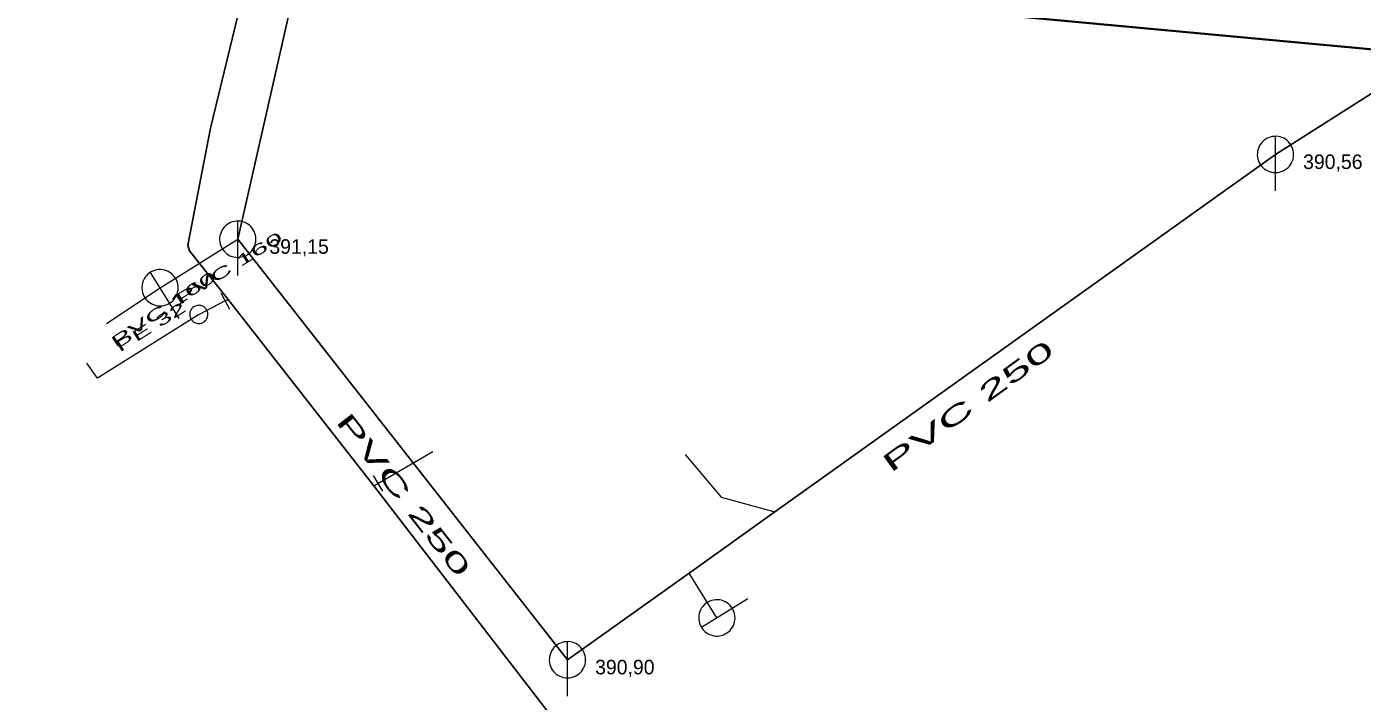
# Model space of a CAD drawing. Extents: x -809028 to -807737, y -990545 to -989489.
# Drawn here: x -808450.2 to -808376.6, y -989956.3 to -989919.1 of the extents above; entities that cross this region are included whole.
import ezdxf

# ---------------------------------------------------------------- set-up
doc = ezdxf.new("R2010")
doc.units = 0
doc.header["$LTSCALE"] = 0.32
for name, color, linetype, lineweight in [('1', 7, 'Continuous', 13), ('11', 7, 'Continuous', 13), ('13', 7, 'Continuous', 13), ('14', 7, 'Continuous', 25), ('17', 7, 'Continuous', 25), ('22', 7, 'Continuous', 13), ('23', 7, 'Continuous', 13), ('34', 7, 'Continuous', 13)]:
    doc.layers.add(name, color=color, linetype=linetype, lineweight=lineweight)

msp = doc.modelspace()

# ---------------------------------------------------------------- linework, layer by layer
at = {"layer": '11'}
msp.add_line((-808412.166, -989951.682), (-808413.699, -989949.211), dxfattribs=at)
for points in [[(-808445.766, -989935.477), (-808442.817, -989933.499), (-808438.539, -989930.829)], [(-808413.902, -989942.685), (-808411.938, -989945.042), (-808408.981, -989945.842)]]:
    msp.add_lwpolyline(points, dxfattribs=at)
at = {"layer": '13'}
for p, q in [((-808439.229, -989934.229), (-808440.69, -989935)), ((-808430.829, -989944.279), (-808427.8, -989942.52))]:
    msp.add_line(p, q, dxfattribs=at)
msp.add_lwpolyline([(-808440.69, -989935), (-808446.253, -989938.475), (-808446.845, -989937.645)], dxfattribs=at)
at = {"layer": '14'}
for p, q in [((-808381.42, -989926.16), (-808337.71, -989898.399)), ((-808432, -989901.949), (-808438.539, -989930.829)), ((-808438.539, -989930.829), (-808420.39, -989953.989))]:
    msp.add_line(p, q, dxfattribs=at)
at = {"layer": '14', "lineweight": 13}
for p, q in [((-808439.229, -989934.229), (-808439.072, -989934.147)), ((-808431.041, -989944.403), (-808430.829, -989944.279))]:
    msp.add_line(p, q, dxfattribs=at)
at = {"layer": '14'}
msp.add_lwpolyline([(-808420.39, -989953.989), (-808413.699, -989949.211), (-808408.981, -989945.842), (-808381.42, -989926.16)], dxfattribs=at)
at = {"layer": '17', "lineweight": 35}
msp.add_lwpolyline([(-808175.378, -990021.169), (-808177.704, -990021.677), (-808294.901, -989877.126), (-808354.054, -989922.417), (-808417.177, -989916.535), (-808426.857, -989907.375), (-808442.53, -989911.14), (-808444.129, -989911.807), (-808534.115, -989966.436)], dxfattribs=at)
at = {"layer": '17'}
msp.add_lwpolyline([(-808435.695, -989906.774), (-808437.908, -989915.92), (-808440.039, -989924.71), (-808441.289, -989931.149), (-808441.19, -989931.46), (-808439.072, -989934.147), (-808431.041, -989944.403), (-808421.188, -989957.21), (-808419.12, -989959.91), (-808415.739, -989964.456), (-808411.959, -989969.539)], dxfattribs=at)
at = {"layer": '22'}
for p, q in [((-808381.42, -989928.16), (-808381.419, -989925.16)), ((-808438.539, -989932.829), (-808438.538, -989929.829)), ((-808441.757, -989935.196), (-808443.346, -989932.651)), ((-808410.465, -989950.627), (-808413.015, -989952.208)), ((-808420.39, -989955.989), (-808420.389, -989952.989))]:
    msp.add_line(p, q, dxfattribs=at)
for points in [[(-808380.42, -989926.16), (-808380.425, -989926.051), (-808380.443, -989925.943), (-808380.473, -989925.837), (-808380.513, -989925.736), (-808380.565, -989925.639), (-808380.627, -989925.549), (-808380.699, -989925.466), (-808380.779, -989925.392), (-808380.867, -989925.326), (-808380.961, -989925.271), (-808381.061, -989925.226), (-808381.166, -989925.193), (-808381.273, -989925.171), (-808381.382, -989925.161), (-808381.492, -989925.163), (-808381.6, -989925.177), (-808381.707, -989925.202), (-808381.81, -989925.239), (-808381.908, -989925.288), (-808382, -989925.346), (-808382.086, -989925.415), (-808382.163, -989925.492), (-808382.232, -989925.578), (-808382.291, -989925.67), (-808382.339, -989925.768), (-808382.376, -989925.871), (-808382.402, -989925.978), (-808382.416, -989926.086), (-808382.419, -989926.196), (-808382.409, -989926.305), (-808382.388, -989926.412), (-808382.354, -989926.516), (-808382.31, -989926.616), (-808382.255, -989926.711), (-808382.189, -989926.799), (-808382.115, -989926.879), (-808382.032, -989926.951), (-808381.942, -989927.013), (-808381.846, -989927.065), (-808381.744, -989927.106), (-808381.639, -989927.136), (-808381.531, -989927.154), (-808381.421, -989927.16), (-808381.312, -989927.154), (-808381.204, -989927.136), (-808381.099, -989927.107), (-808380.997, -989927.066), (-808380.9, -989927.014), (-808380.81, -989926.952), (-808380.727, -989926.881), (-808380.652, -989926.801), (-808380.587, -989926.713), (-808380.531, -989926.619), (-808380.487, -989926.519), (-808380.453, -989926.415), (-808380.431, -989926.307), (-808380.421, -989926.198)], [(-808437.539, -989930.829), (-808437.544, -989930.72), (-808437.562, -989930.612), (-808437.592, -989930.506), (-808437.632, -989930.405), (-808437.684, -989930.308), (-808437.746, -989930.218), (-808437.818, -989930.135), (-808437.898, -989930.061), (-808437.986, -989929.995), (-808438.08, -989929.94), (-808438.18, -989929.895), (-808438.285, -989929.862), (-808438.392, -989929.84), (-808438.501, -989929.83), (-808438.611, -989929.832), (-808438.719, -989929.846), (-808438.826, -989929.871), (-808438.929, -989929.908), (-808439.027, -989929.957), (-808439.119, -989930.015), (-808439.205, -989930.084), (-808439.282, -989930.161), (-808439.351, -989930.247), (-808439.41, -989930.339), (-808439.458, -989930.437), (-808439.495, -989930.54), (-808439.521, -989930.647), (-808439.535, -989930.755), (-808439.538, -989930.865), (-808439.528, -989930.974), (-808439.507, -989931.081), (-808439.473, -989931.185), (-808439.429, -989931.285), (-808439.374, -989931.38), (-808439.308, -989931.468), (-808439.234, -989931.548), (-808439.151, -989931.62), (-808439.061, -989931.682), (-808438.965, -989931.734), (-808438.863, -989931.775), (-808438.758, -989931.805), (-808438.65, -989931.823), (-808438.54, -989931.829), (-808438.431, -989931.823), (-808438.323, -989931.805), (-808438.218, -989931.776), (-808438.116, -989931.735), (-808438.019, -989931.683), (-808437.929, -989931.621), (-808437.846, -989931.55), (-808437.771, -989931.47), (-808437.706, -989931.382), (-808437.65, -989931.288), (-808437.606, -989931.188), (-808437.572, -989931.084), (-808437.55, -989930.976), (-808437.54, -989930.867)], [(-808441.968, -989932.969), (-808442.031, -989932.88), (-808442.103, -989932.798), (-808442.185, -989932.724), (-808442.272, -989932.66), (-808442.368, -989932.605), (-808442.468, -989932.561), (-808442.573, -989932.529), (-808442.68, -989932.509), (-808442.79, -989932.499), (-808442.898, -989932.502), (-808443.007, -989932.517), (-808443.114, -989932.545), (-808443.216, -989932.583), (-808443.314, -989932.632), (-808443.406, -989932.692), (-808443.49, -989932.761), (-808443.568, -989932.839), (-808443.636, -989932.925), (-808443.693, -989933.018), (-808443.74, -989933.116), (-808443.777, -989933.22), (-808443.801, -989933.326), (-808443.814, -989933.436), (-808443.815, -989933.545), (-808443.804, -989933.653), (-808443.781, -989933.76), (-808443.747, -989933.865), (-808443.701, -989933.964), (-808443.645, -989934.058), (-808443.578, -989934.146), (-808443.504, -989934.225), (-808443.42, -989934.295), (-808443.33, -989934.357), (-808443.233, -989934.408), (-808443.13, -989934.448), (-808443.025, -989934.477), (-808442.917, -989934.494), (-808442.807, -989934.499), (-808442.698, -989934.492), (-808442.59, -989934.473), (-808442.485, -989934.443), (-808442.384, -989934.401), (-808442.288, -989934.348), (-808442.198, -989934.285), (-808442.116, -989934.213), (-808442.043, -989934.132), (-808441.978, -989934.044), (-808441.923, -989933.948), (-808441.879, -989933.848), (-808441.847, -989933.744), (-808441.825, -989933.636), (-808441.817, -989933.527), (-808441.819, -989933.418), (-808441.835, -989933.31), (-808441.861, -989933.203), (-808441.899, -989933.1), (-808441.949, -989933.002)], [(-808412.692, -989950.831), (-808412.782, -989950.894), (-808412.864, -989950.966), (-808412.938, -989951.048), (-808413.003, -989951.135), (-808413.058, -989951.23), (-808413.102, -989951.33), (-808413.134, -989951.435), (-808413.155, -989951.542), (-808413.165, -989951.652), (-808413.162, -989951.761), (-808413.147, -989951.869), (-808413.12, -989951.976), (-808413.082, -989952.078), (-808413.034, -989952.176), (-808412.974, -989952.269), (-808412.905, -989952.353), (-808412.827, -989952.431), (-808412.742, -989952.499), (-808412.648, -989952.556), (-808412.551, -989952.604), (-808412.447, -989952.641), (-808412.341, -989952.666), (-808412.231, -989952.679), (-808412.122, -989952.681), (-808412.013, -989952.67), (-808411.906, -989952.647), (-808411.802, -989952.613), (-808411.702, -989952.568), (-808411.608, -989952.511), (-808411.521, -989952.445), (-808411.441, -989952.371), (-808411.37, -989952.287), (-808411.308, -989952.197), (-808411.257, -989952.1), (-808411.217, -989951.998), (-808411.188, -989951.893), (-808411.17, -989951.784), (-808411.165, -989951.675), (-808411.171, -989951.566), (-808411.19, -989951.458), (-808411.22, -989951.353), (-808411.262, -989951.252), (-808411.315, -989951.155), (-808411.377, -989951.066), (-808411.45, -989950.983), (-808411.53, -989950.909), (-808411.618, -989950.844), (-808411.713, -989950.789), (-808411.814, -989950.745), (-808411.918, -989950.712), (-808412.025, -989950.691), (-808412.134, -989950.682), (-808412.244, -989950.684), (-808412.352, -989950.699), (-808412.458, -989950.725), (-808412.561, -989950.763), (-808412.659, -989950.812)], [(-808419.39, -989953.989), (-808419.395, -989953.88), (-808419.413, -989953.772), (-808419.443, -989953.666), (-808419.483, -989953.565), (-808419.535, -989953.468), (-808419.597, -989953.378), (-808419.669, -989953.295), (-808419.749, -989953.221), (-808419.837, -989953.155), (-808419.931, -989953.1), (-808420.031, -989953.055), (-808420.136, -989953.022), (-808420.243, -989953), (-808420.352, -989952.99), (-808420.462, -989952.992), (-808420.57, -989953.006), (-808420.677, -989953.031), (-808420.78, -989953.068), (-808420.878, -989953.117), (-808420.97, -989953.175), (-808421.056, -989953.244), (-808421.133, -989953.321), (-808421.202, -989953.407), (-808421.261, -989953.499), (-808421.309, -989953.597), (-808421.346, -989953.7), (-808421.372, -989953.807), (-808421.386, -989953.915), (-808421.389, -989954.025), (-808421.379, -989954.134), (-808421.358, -989954.241), (-808421.324, -989954.345), (-808421.28, -989954.445), (-808421.225, -989954.54), (-808421.159, -989954.628), (-808421.085, -989954.708), (-808421.002, -989954.78), (-808420.912, -989954.842), (-808420.816, -989954.894), (-808420.714, -989954.935), (-808420.609, -989954.965), (-808420.501, -989954.983), (-808420.391, -989954.989), (-808420.282, -989954.983), (-808420.174, -989954.965), (-808420.069, -989954.936), (-808419.967, -989954.895), (-808419.87, -989954.843), (-808419.78, -989954.781), (-808419.697, -989954.71), (-808419.622, -989954.63), (-808419.557, -989954.542), (-808419.501, -989954.448), (-808419.457, -989954.348), (-808419.423, -989954.244), (-808419.401, -989954.136), (-808419.391, -989954.027)]]:
    msp.add_lwpolyline(points, close=True, dxfattribs=at)
at = {"layer": '23'}
for points in [[(-808440.614, -989934.473), (-808440.665, -989934.468), (-808440.719, -989934.471), (-808440.77, -989934.476), (-808440.822, -989934.49), (-808440.87, -989934.507), (-808440.917, -989934.529), (-808440.961, -989934.557), (-808441.004, -989934.588), (-808441.042, -989934.624), (-808441.075, -989934.664), (-808441.106, -989934.708), (-808441.131, -989934.752), (-808441.15, -989934.802), (-808441.166, -989934.851), (-808441.175, -989934.902), (-808441.18, -989934.956), (-808441.178, -989935.008), (-808441.171, -989935.06), (-808441.158, -989935.11), (-808441.141, -989935.159), (-808441.12, -989935.207), (-808441.092, -989935.252), (-808441.06, -989935.294), (-808441.024, -989935.33), (-808440.984, -989935.365), (-808440.941, -989935.394), (-808440.894, -989935.419), (-808440.847, -989935.439), (-808440.797, -989935.454), (-808440.745, -989935.464), (-808440.693, -989935.468), (-808440.641, -989935.467), (-808440.588, -989935.46), (-808440.538, -989935.448), (-808440.489, -989935.43), (-808440.442, -989935.409), (-808440.396, -989935.38), (-808440.356, -989935.35), (-808440.317, -989935.312)], [(-808440.317, -989935.312), (-808440.283, -989935.274), (-808440.253, -989935.231), (-808440.229, -989935.183), (-808440.209, -989935.135), (-808440.194, -989935.084), (-808440.183, -989935.034), (-808440.18, -989934.982), (-808440.182, -989934.929), (-808440.188, -989934.878), (-808440.201, -989934.827), (-808440.219, -989934.778), (-808440.24, -989934.73), (-808440.267, -989934.686), (-808440.299, -989934.644), (-808440.336, -989934.605), (-808440.375, -989934.572), (-808440.418, -989934.544), (-808440.464, -989934.518), (-808440.512, -989934.497), (-808440.563, -989934.482), (-808440.614, -989934.473), (-808440.665, -989934.468), (-808440.719, -989934.471), (-808440.77, -989934.476), (-808440.822, -989934.49), (-808440.87, -989934.507), (-808440.917, -989934.529), (-808440.961, -989934.557), (-808441.004, -989934.588), (-808441.042, -989934.624), (-808441.075, -989934.664), (-808441.106, -989934.708), (-808441.131, -989934.752), (-808441.15, -989934.802), (-808441.166, -989934.851), (-808441.175, -989934.902), (-808441.18, -989934.956), (-808441.178, -989935.008), (-808441.171, -989935.06)], [(-808441.12, -989935.207), (-808441.092, -989935.252), (-808441.06, -989935.294), (-808441.024, -989935.33), (-808440.984, -989935.365), (-808440.941, -989935.394), (-808440.894, -989935.419), (-808440.847, -989935.439), (-808440.797, -989935.454), (-808440.745, -989935.464), (-808440.693, -989935.468), (-808440.641, -989935.467), (-808440.588, -989935.46), (-808440.538, -989935.448), (-808440.489, -989935.43), (-808440.442, -989935.409), (-808440.396, -989935.38), (-808440.356, -989935.35), (-808440.317, -989935.312), (-808440.283, -989935.274), (-808440.253, -989935.231), (-808440.229, -989935.183), (-808440.209, -989935.135), (-808440.194, -989935.084), (-808440.183, -989935.034), (-808440.18, -989934.982), (-808440.182, -989934.929), (-808440.188, -989934.878), (-808440.201, -989934.827), (-808440.219, -989934.778), (-808440.24, -989934.73), (-808440.267, -989934.686), (-808440.299, -989934.644), (-808440.336, -989934.605), (-808440.375, -989934.572), (-808440.418, -989934.544), (-808440.464, -989934.518), (-808440.512, -989934.497), (-808440.563, -989934.482), (-808440.614, -989934.473)], [(-808441.171, -989935.06), (-808441.158, -989935.11), (-808441.141, -989935.159), (-808441.12, -989935.207)]]:
    msp.add_lwpolyline(points, dxfattribs=at)
at = {"layer": '34'}
for p, q in [((-808439.461, -989933.786), (-808438.996, -989934.671)), ((-808431.081, -989943.847), (-808430.577, -989944.711))]:
    msp.add_line(p, q, dxfattribs=at)

# ---------------------------------------------------------------- texts
at = {"layer": '1'}
for s, height, rotation, width, p in [('PVC 160 ', 0.6, 32, 2.1, (-808441.723, -989934.456)), ('PVC 160 ', 0.6, 34, 2.1, (-808445.26, -989936.812)), ('PE 32 ', 0.6, 32, 2, (-808445.03, -989937.073)), ('PVC 250 ', 1, 36, 2.1, (-808402.598, -989943.723)), ('PVC 250 ', 1, 308, 2.05, (-808433.186, -989940.879))]:
    msp.add_text(s, height=height, rotation=rotation, dxfattribs=dict(at, width=width)).set_placement(p)
at = {"layer": '14'}
for s, p in [('390,56', (-808379.898, -989926.96)), ('391,15', (-808436.797, -989931.63)), ('390,90', (-808418.868, -989954.79))]:
    msp.add_text(s, height=0.8, dxfattribs=at).set_placement(p)

doc.saveas('drawing.dxf')
